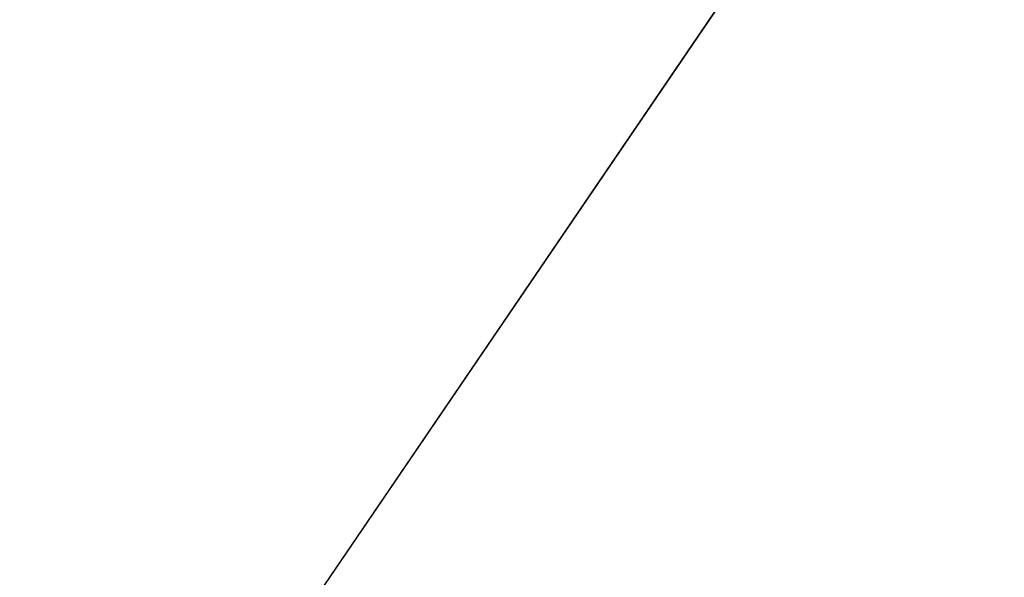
# Model space of a CAD drawing. Extents: x 0 to 80, y 0 to 80.
# Tile 310 of 656: x 8.80262 to 8.80605, y 35.4184 to 35.42034. Entities that reach past the tile are written whole.
import ezdxf

# ---------------------------------------------------------------- set-up
doc = ezdxf.new("R2010")
doc.units = 0
doc.header["$LTSCALE"] = 25.4
doc.layers.get('0').update_dxf_attribs({"color": 13, "linetype": 'CONTINUOUS'})

# ---------------------------------------------------------------- blocks, each defined once
blk = doc.blocks.new('ORBIT-I-KINKIET-20-7806-78')
at = {"color": 7}
blk.add_line((25.1196709, 35.64608, 343.6887817), (25.2029629, 35.7683601, 344.5432434), dxfattribs=at)
blk.add_line((25.1196709, 35.64608, 343.6887817), (25.2029629, 35.7683601, 344.5432434), dxfattribs=at)
mesh = blk.add_polyface(dxfattribs=at)
corners = [(25.4827461, 35.64608, 303.7221375), (24.774519, 35.7683601, 304.1225586), (25.4827461, 35.7683601, 303.7221375)]
mesh.append_faces([[corners[k] for k in face] for face in [(0, 1, 2)]], dxfattribs={"color": 7})
mesh = blk.add_polyface(dxfattribs=at)
corners = [(25.4827461, 35.64608, 303.7221375), (24.774519, 35.64608, 304.1225586), (24.774519, 35.7683601, 304.1225586)]
mesh.append_faces([[corners[k] for k in face] for face in [(0, 1, 2)]], dxfattribs={"color": 7})
mesh = blk.add_polyface(dxfattribs=at)
corners = [(25.1196709, 35.7683601, 343.6887817), (25.1196709, 35.64608, 343.6887817), (25.2029629, 35.7683601, 344.5432434)]
mesh.append_faces([[corners[k] for k in face] for face in [(0, 1, 2)]], dxfattribs={"color": 7})
mesh = blk.add_polyface(dxfattribs=at)
corners = [(25.2029629, 35.7683601, 344.5432434), (25.1196709, 35.64608, 343.6887817), (25.2029629, 35.64608, 344.5432434)]
mesh.append_faces([[corners[k] for k in face] for face in [(0, 1, 2)]], dxfattribs={"color": 7})

msp = doc.modelspace()

# ---------------------------------------------------------------- block references
at = {"color": 0}
msp.add_blockref('ORBIT-I-KINKIET-20-7806-78', (-16.3966141, -0.3460782, -57.5), dxfattribs=at)

doc.saveas('drawing.dxf')
